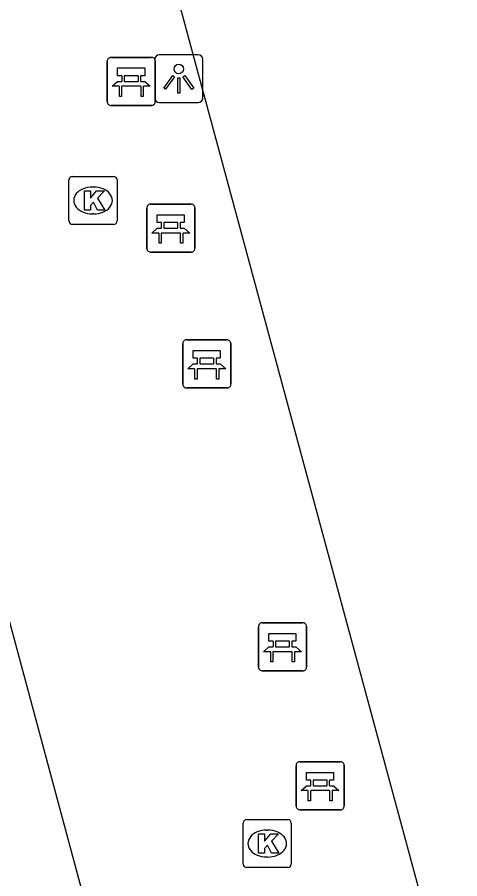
# Model space of a CAD drawing. Extents: x 159053 to 160041, y 380450 to 381422.
# Drawn here: x 159375.93 to 159385.13, y 380582.3 to 380600.23 of the extents above; entities that cross this region are included whole.
import ezdxf

# ---------------------------------------------------------------- set-up
doc = ezdxf.new("R2010")
doc.units = 0
for name, color, linetype in [('IMGEO_Bank', 7, 'Continuous'), ('IMGEO_Hek', 7, 'Continuous'), ('IMGEO_Kolk', 7, 'Continuous'), ('IMGEO_Lichtpunt', 7, 'Continuous'), ('IMGEO_Voetpad_open', 7, 'Continuous')]:
    doc.layers.add(name, color=color, linetype=linetype)

msp = doc.modelspace()

# ---------------------------------------------------------------- linework, layer by layer
at = {"layer": 'IMGEO_Bank'}
for p, q in [((159377.799, 380598.471), (159377.799, 380599.312)), ((159377.799, 380599.312), (159377.799, 380598.471)), ((159377.874, 380599.396), (159378.715, 380599.396)), ((159378.715, 380599.396), (159377.874, 380599.396)), ((159378.799, 380599.321), (159378.799, 380598.48)), ((159378.799, 380598.48), (159378.799, 380599.321)), ((159378.108, 380598.902), (159378.108, 380599.008)), ((159378.152, 380599.008), (159378.152, 380598.902)), ((159378.44, 380599.014), (159378.158, 380599.014)), ((159378.446, 380598.902), (159378.446, 380599.008)), ((159378.49, 380599.008), (159378.49, 380598.902)), ((159378.496, 380598.794), (159378.103, 380598.794)), ((159378.158, 380598.896), (159378.44, 380598.896)), ((159378.724, 380598.396), (159377.883, 380598.396)), ((159377.883, 380598.396), (159378.724, 380598.396)), ((159378.622, 380595.417), (159378.622, 380596.258)), ((159378.622, 380596.258), (159378.622, 380595.417)), ((159378.697, 380596.342), (159379.538, 380596.342)), ((159379.538, 380596.342), (159378.697, 380596.342)), ((159379.622, 380596.267), (159379.622, 380595.426)), ((159379.622, 380595.426), (159379.622, 380596.267)), ((159378.931, 380595.848), (159378.931, 380595.954)), ((159378.975, 380595.954), (159378.975, 380595.848)), ((159379.263, 380595.96), (159378.981, 380595.96)), ((159379.269, 380595.848), (159379.269, 380595.954)), ((159379.313, 380595.954), (159379.313, 380595.848)), ((159379.319, 380595.74), (159378.926, 380595.74)), ((159378.981, 380595.842), (159379.263, 380595.842)), ((159379.547, 380595.342), (159378.706, 380595.342)), ((159378.706, 380595.342), (159379.547, 380595.342)), ((159379.37, 380592.591), (159379.37, 380593.432)), ((159379.37, 380593.432), (159379.37, 380592.591)), ((159379.445, 380593.516), (159380.286, 380593.516)), ((159380.286, 380593.516), (159379.445, 380593.516)), ((159380.37, 380593.441), (159380.37, 380592.6)), ((159380.37, 380592.6), (159380.37, 380593.441)), ((159379.679, 380593.022), (159379.679, 380593.128)), ((159379.723, 380593.128), (159379.723, 380593.022)), ((159380.011, 380593.134), (159379.729, 380593.134)), ((159380.017, 380593.022), (159380.017, 380593.128)), ((159380.061, 380593.128), (159380.061, 380593.022)), ((159380.067, 380592.914), (159379.674, 380592.914)), ((159379.729, 380593.016), (159380.011, 380593.016)), ((159380.295, 380592.516), (159379.454, 380592.516)), ((159379.454, 380592.516), (159380.295, 380592.516)), ((159380.944, 380586.703), (159380.944, 380587.544)), ((159380.944, 380587.544), (159380.944, 380586.703)), ((159381.019, 380587.628), (159381.86, 380587.628)), ((159381.86, 380587.628), (159381.019, 380587.628)), ((159381.944, 380587.553), (159381.944, 380586.712)), ((159381.944, 380586.712), (159381.944, 380587.553)), ((159381.253, 380587.134), (159381.253, 380587.24)), ((159381.297, 380587.24), (159381.297, 380587.134)), ((159381.585, 380587.246), (159381.303, 380587.246)), ((159381.303, 380587.128), (159381.585, 380587.128)), ((159381.591, 380587.134), (159381.591, 380587.24)), ((159381.635, 380587.24), (159381.635, 380587.134)), ((159381.641, 380587.026), (159381.248, 380587.026)), ((159381.869, 380586.628), (159381.028, 380586.628)), ((159381.028, 380586.628), (159381.869, 380586.628)), ((159381.726, 380583.811), (159381.726, 380584.652)), ((159381.726, 380584.652), (159381.726, 380583.811)), ((159381.801, 380584.736), (159382.642, 380584.736)), ((159382.642, 380584.736), (159381.801, 380584.736)), ((159382.726, 380584.661), (159382.726, 380583.82)), ((159382.726, 380583.82), (159382.726, 380584.661)), ((159382.035, 380584.242), (159382.035, 380584.348)), ((159382.079, 380584.348), (159382.079, 380584.242)), ((159382.367, 380584.354), (159382.085, 380584.354)), ((159382.085, 380584.236), (159382.367, 380584.236)), ((159382.373, 380584.242), (159382.373, 380584.348)), ((159382.417, 380584.348), (159382.417, 380584.242)), ((159382.423, 380584.134), (159382.03, 380584.134)), ((159382.651, 380583.736), (159381.81, 380583.736)), ((159381.81, 380583.736), (159382.651, 380583.736))]:
    msp.add_line(p, q, dxfattribs=at)
for points in [[(159378.102, 380599.014), (159378.016, 380599.014), (159378.016, 380599.175), (159378.579, 380599.175), (159378.579, 380599.014), (159378.496, 380599.014)], [(159378.046, 380598.794), (159377.904, 380598.794), (159378.016, 380598.896), (159378.102, 380598.896)], [(159378.096, 380598.787), (159378.096, 380598.58), (159378.053, 380598.58), (159378.053, 380598.787)], [(159378.496, 380598.896), (159378.579, 380598.896), (159378.691, 380598.794), (159378.552, 380598.794)], [(159378.546, 380598.787), (159378.546, 380598.58), (159378.502, 380598.58), (159378.502, 380598.787)], [(159378.925, 380595.96), (159378.839, 380595.96), (159378.839, 380596.121), (159379.402, 380596.121), (159379.402, 380595.96), (159379.319, 380595.96)], [(159378.869, 380595.74), (159378.727, 380595.74), (159378.839, 380595.842), (159378.925, 380595.842)], [(159378.919, 380595.733), (159378.919, 380595.526), (159378.876, 380595.526), (159378.876, 380595.733)], [(159379.319, 380595.842), (159379.402, 380595.842), (159379.514, 380595.74), (159379.375, 380595.74)], [(159379.369, 380595.733), (159379.369, 380595.526), (159379.325, 380595.526), (159379.325, 380595.733)], [(159379.673, 380593.134), (159379.587, 380593.134), (159379.587, 380593.295), (159380.15, 380593.295), (159380.15, 380593.134), (159380.067, 380593.134)], [(159379.617, 380592.914), (159379.475, 380592.914), (159379.587, 380593.016), (159379.673, 380593.016)], [(159379.667, 380592.907), (159379.667, 380592.7), (159379.624, 380592.7), (159379.624, 380592.907)], [(159380.067, 380593.016), (159380.15, 380593.016), (159380.262, 380592.914), (159380.123, 380592.914)], [(159380.117, 380592.907), (159380.117, 380592.7), (159380.073, 380592.7), (159380.073, 380592.907)], [(159381.247, 380587.246), (159381.161, 380587.246), (159381.161, 380587.407), (159381.724, 380587.407), (159381.724, 380587.246), (159381.641, 380587.246)], [(159381.191, 380587.026), (159381.049, 380587.026), (159381.161, 380587.128), (159381.247, 380587.128)], [(159381.641, 380587.128), (159381.724, 380587.128), (159381.836, 380587.026), (159381.697, 380587.026)], [(159381.241, 380587.019), (159381.241, 380586.812), (159381.198, 380586.812), (159381.198, 380587.019)], [(159381.691, 380587.019), (159381.691, 380586.812), (159381.647, 380586.812), (159381.647, 380587.019)], [(159382.029, 380584.354), (159381.943, 380584.354), (159381.943, 380584.515), (159382.506, 380584.515), (159382.506, 380584.354), (159382.423, 380584.354)], [(159381.973, 380584.134), (159381.831, 380584.134), (159381.943, 380584.236), (159382.029, 380584.236)], [(159382.423, 380584.236), (159382.506, 380584.236), (159382.618, 380584.134), (159382.479, 380584.134)], [(159382.023, 380584.127), (159382.023, 380583.92), (159381.98, 380583.92), (159381.98, 380584.127)], [(159382.473, 380584.127), (159382.473, 380583.92), (159382.429, 380583.92), (159382.429, 380584.127)]]:
    msp.add_lwpolyline(points, dxfattribs=at)
for centre, radius, start, end in [((159377.877, 380599.318), 0.0779, 92.4484, 184.2845), ((159377.877, 380599.318), 0.0779, 92.4484, 184.2845), ((159378.721, 380599.318), 0.0779, 2.4484, 94.2845), ((159378.721, 380599.318), 0.0779, 2.4484, 94.2845), ((159378.101, 380599.007), 0.00671, 2.8957, 87.1043), ((159378.158, 380599.007), 0.00671, 92.8957, 177.1043), ((159378.44, 380599.007), 0.00671, 2.8957, 87.1043), ((159378.497, 380599.007), 0.00671, 92.8957, 177.1043), ((159378.046, 380598.787), 0.00671, 2.8957, 87.1043), ((159378.103, 380598.787), 0.00671, 92.8957, 177.1043), ((159378.101, 380598.903), 0.00671, 272.8957, 357.1043), ((159378.158, 380598.903), 0.00671, 182.8957, 267.1043), ((159378.44, 380598.903), 0.00671, 272.8957, 357.1043), ((159378.497, 380598.903), 0.00671, 182.8957, 267.1043), ((159378.495, 380598.787), 0.00671, 2.8957, 87.1043), ((159378.552, 380598.787), 0.00671, 92.8957, 177.1043), ((159377.877, 380598.474), 0.0779, 182.4484, 274.2845), ((159377.877, 380598.474), 0.0779, 182.4484, 274.2845), ((159378.721, 380598.474), 0.0779, 272.4484, 4.2845), ((159378.721, 380598.474), 0.0779, 272.4484, 4.2845), ((159378.7, 380596.264), 0.0779, 92.4484, 184.2845), ((159378.7, 380596.264), 0.0779, 92.4484, 184.2845), ((159379.544, 380596.264), 0.0779, 2.4484, 94.2845), ((159379.544, 380596.264), 0.0779, 2.4484, 94.2845), ((159378.924, 380595.953), 0.00671, 2.8957, 87.1043), ((159378.981, 380595.953), 0.00671, 92.8957, 177.1043), ((159379.263, 380595.953), 0.00671, 2.8957, 87.1043), ((159379.32, 380595.953), 0.00671, 92.8957, 177.1043), ((159378.869, 380595.733), 0.00671, 2.8957, 87.1043), ((159378.926, 380595.733), 0.00671, 92.8957, 177.1043), ((159378.924, 380595.849), 0.00671, 272.8957, 357.1043), ((159378.981, 380595.849), 0.00671, 182.8957, 267.1043), ((159379.263, 380595.849), 0.00671, 272.8957, 357.1043), ((159379.32, 380595.849), 0.00671, 182.8957, 267.1043), ((159379.318, 380595.733), 0.00671, 2.8957, 87.1043), ((159379.375, 380595.733), 0.00671, 92.8957, 177.1043), ((159378.7, 380595.42), 0.0779, 182.4484, 274.2845), ((159378.7, 380595.42), 0.0779, 182.4484, 274.2845), ((159379.544, 380595.42), 0.0779, 272.4484, 4.2845), ((159379.544, 380595.42), 0.0779, 272.4484, 4.2845), ((159379.448, 380593.438), 0.0779, 92.4484, 184.2845), ((159379.448, 380593.438), 0.0779, 92.4484, 184.2845), ((159380.292, 380593.438), 0.0779, 2.4484, 94.2845), ((159380.292, 380593.438), 0.0779, 2.4484, 94.2845), ((159379.672, 380593.127), 0.00671, 2.8957, 87.1043), ((159379.672, 380593.023), 0.00671, 272.8957, 357.1043), ((159379.729, 380593.127), 0.00671, 92.8957, 177.1043), ((159379.729, 380593.023), 0.00671, 182.8957, 267.1043), ((159380.011, 380593.127), 0.00671, 2.8957, 87.1043), ((159380.011, 380593.023), 0.00671, 272.8957, 357.1043), ((159380.068, 380593.127), 0.00671, 92.8957, 177.1043), ((159380.068, 380593.023), 0.00671, 182.8957, 267.1043), ((159379.617, 380592.907), 0.00671, 2.8957, 87.1043), ((159379.674, 380592.907), 0.00671, 92.8957, 177.1043), ((159380.066, 380592.907), 0.00671, 2.8957, 87.1043), ((159380.123, 380592.907), 0.00671, 92.8957, 177.1043), ((159379.448, 380592.594), 0.0779, 182.4484, 274.2845), ((159379.448, 380592.594), 0.0779, 182.4484, 274.2845), ((159380.292, 380592.594), 0.0779, 272.4484, 4.2845), ((159380.292, 380592.594), 0.0779, 272.4484, 4.2845), ((159381.022, 380587.55), 0.0779, 92.4484, 184.2845), ((159381.022, 380587.55), 0.0779, 92.4484, 184.2845), ((159381.866, 380587.55), 0.0779, 2.4484, 94.2845), ((159381.866, 380587.55), 0.0779, 2.4484, 94.2845), ((159381.246, 380587.239), 0.00671, 2.8957, 87.1043), ((159381.246, 380587.135), 0.00671, 272.8957, 357.1043), ((159381.303, 380587.239), 0.00671, 92.8957, 177.1043), ((159381.303, 380587.135), 0.00671, 182.8957, 267.1043), ((159381.585, 380587.239), 0.00671, 2.8957, 87.1043), ((159381.585, 380587.135), 0.00671, 272.8957, 357.1043), ((159381.642, 380587.239), 0.00671, 92.8957, 177.1043), ((159381.642, 380587.135), 0.00671, 182.8957, 267.1043), ((159381.191, 380587.019), 0.00671, 2.8957, 87.1043), ((159381.248, 380587.019), 0.00671, 92.8957, 177.1043), ((159381.64, 380587.019), 0.00671, 2.8957, 87.1043), ((159381.697, 380587.019), 0.00671, 92.8957, 177.1043), ((159381.022, 380586.706), 0.0779, 182.4484, 274.2845), ((159381.022, 380586.706), 0.0779, 182.4484, 274.2845), ((159381.866, 380586.706), 0.0779, 272.4484, 4.2845), ((159381.866, 380586.706), 0.0779, 272.4484, 4.2845), ((159381.804, 380584.658), 0.0779, 92.4484, 184.2845), ((159381.804, 380584.658), 0.0779, 92.4484, 184.2845), ((159382.648, 380584.658), 0.0779, 2.4484, 94.2845), ((159382.648, 380584.658), 0.0779, 2.4484, 94.2845), ((159382.028, 380584.347), 0.00671, 2.8957, 87.1043), ((159382.028, 380584.243), 0.00671, 272.8957, 357.1043), ((159382.085, 380584.347), 0.00671, 92.8957, 177.1043), ((159382.085, 380584.243), 0.00671, 182.8957, 267.1043), ((159382.367, 380584.347), 0.00671, 2.8957, 87.1043), ((159382.367, 380584.243), 0.00671, 272.8957, 357.1043), ((159382.424, 380584.347), 0.00671, 92.8957, 177.1043), ((159382.424, 380584.243), 0.00671, 182.8957, 267.1043), ((159381.973, 380584.127), 0.00671, 2.8957, 87.1043), ((159382.03, 380584.127), 0.00671, 92.8957, 177.1043), ((159382.422, 380584.127), 0.00671, 2.8957, 87.1043), ((159382.479, 380584.127), 0.00671, 92.8957, 177.1043), ((159381.804, 380583.814), 0.0779, 182.4484, 274.2845), ((159381.804, 380583.814), 0.0779, 182.4484, 274.2845), ((159382.648, 380583.814), 0.0779, 272.4484, 4.2845), ((159382.648, 380583.814), 0.0779, 272.4484, 4.2845)]:
    msp.add_arc(centre, radius, start, end, dxfattribs=at)
at = {"layer": 'IMGEO_Hek'}
msp.add_lwpolyline([(159378.936, 380601.858), (159385.129, 380578.922)], dxfattribs=at)
at = {"layer": 'IMGEO_Kolk'}
for p, q in [((159377.004, 380595.992), (159377.004, 380596.844)), ((159377.079, 380596.918), (159377.931, 380596.918)), ((159378.005, 380596.844), (159378.005, 380595.992)), ((159377.492, 380596.698), (159377.517, 380596.698)), ((159377.515, 380596.138), (159377.49, 380596.138)), ((159377.931, 380595.918), (159377.079, 380595.918)), ((159380.7, 380583.533), (159381.552, 380583.533)), ((159380.625, 380582.607), (159380.625, 380583.459)), ((159381.626, 380583.459), (159381.626, 380582.607)), ((159381.113, 380583.313), (159381.138, 380583.313)), ((159381.136, 380582.753), (159381.111, 380582.753)), ((159381.552, 380582.533), (159380.7, 380582.533))]:
    msp.add_line(p, q, dxfattribs=at)
for points in [[(159377.004, 380595.992), (159377.004, 380596.844)], [(159377.079, 380596.918), (159377.931, 380596.918)], [(159378.005, 380596.844), (159378.005, 380595.992)], [(159377.325, 380596.618), (159377.448, 380596.618), (159377.448, 380596.467), (159377.578, 380596.618), (159377.742, 380596.618), (159377.596, 380596.467), (159377.749, 380596.218), (159377.597, 380596.218), (159377.512, 380596.382), (159377.448, 380596.315), (159377.448, 380596.218), (159377.325, 380596.218), (159377.325, 380596.618)], [(159377.931, 380595.918), (159377.079, 380595.918)], [(159380.7, 380583.533), (159381.552, 380583.533)], [(159380.625, 380582.607), (159380.625, 380583.459)], [(159381.626, 380583.459), (159381.626, 380582.607)], [(159380.946, 380583.233), (159381.069, 380583.233), (159381.069, 380583.082), (159381.199, 380583.233), (159381.363, 380583.233), (159381.217, 380583.082), (159381.37, 380582.833), (159381.218, 380582.833), (159381.133, 380582.997), (159381.069, 380582.93), (159381.069, 380582.833), (159380.946, 380582.833), (159380.946, 380583.233)], [(159381.552, 380582.533), (159380.7, 380582.533)]]:
    msp.add_lwpolyline(points, dxfattribs=at)
for centre, start, end in [((159377.081, 380596.842), 91.552, 178.448), ((159377.081, 380596.842), 91.552, 178.448), ((159377.929, 380596.842), 1.552, 88.448), ((159377.929, 380596.842), 1.552, 88.448), ((159377.081, 380595.994), 181.552, 268.448), ((159377.081, 380595.994), 181.552, 268.448), ((159377.929, 380595.994), 271.552, 358.448), ((159377.929, 380595.994), 271.552, 358.448), ((159380.702, 380583.457), 91.552, 178.448), ((159380.702, 380583.457), 91.552, 178.448), ((159381.55, 380583.457), 1.552, 88.448), ((159381.55, 380583.457), 1.552, 88.448), ((159380.702, 380582.609), 181.552, 268.448), ((159380.702, 380582.609), 181.552, 268.448), ((159381.55, 380582.609), 271.552, 358.448), ((159381.55, 380582.609), 271.552, 358.448)]:
    msp.add_arc(centre, 0.0765, start, end, dxfattribs=at)
for centre, major_axis, ratio, start_param, end_param in [((159377.491, 380596.418), (-0.387, 0.002), 0.722429, 4.712389, 7.853982), ((159377.516, 380596.418), (-0.39, 0.002), 0.717154, 1.570796, 4.712389), ((159381.112, 380583.033), (-0.387, 0.002), 0.722429, 4.712389, 7.853982), ((159381.137, 380583.033), (-0.39, 0.002), 0.717154, 1.570796, 4.712389)]:
    msp.add_ellipse(centre, major_axis=major_axis, ratio=ratio, start_param=start_param, end_param=end_param, dxfattribs=at)
at = {"layer": 'IMGEO_Lichtpunt'}
for p, q in [((159378.788, 380599.357), (159378.788, 380598.55)), ((159378.788, 380599.357), (159378.788, 380598.55)), ((159379.69, 380599.452), (159378.882, 380599.452)), ((159379.69, 380599.452), (159378.882, 380599.452)), ((159379.784, 380598.55), (159379.784, 380599.357)), ((159379.784, 380598.55), (159379.784, 380599.357)), ((159378.882, 380598.456), (159379.69, 380598.456)), ((159378.882, 380598.456), (159379.69, 380598.456))]:
    msp.add_line(p, q, dxfattribs=at)
for points in [[(159379.162, 380599.021), (159379.201, 380598.993), (159379.013, 380598.731), (159378.975, 380598.758), (159379.162, 380599.021)], [(159379.264, 380598.973), (159379.311, 380598.973), (159379.311, 380598.651), (159379.264, 380598.651), (159379.264, 380598.973)], [(159379.374, 380598.993), (159379.412, 380599.02), (159379.599, 380598.758), (159379.56, 380598.73), (159379.374, 380598.993)]]:
    msp.add_lwpolyline(points, dxfattribs=at)
msp.add_circle((159379.287, 380599.155), 0.0994, dxfattribs=at)
for centre, start, end in [((159378.882, 380599.357), 90, 180), ((159378.882, 380599.357), 90, 180), ((159379.69, 380599.357), 0, 90), ((159379.69, 380599.357), 0, 90), ((159378.882, 380598.55), 180, 270), ((159378.882, 380598.55), 180, 270), ((159379.69, 380598.55), 270, 0), ((159379.69, 380598.55), 270, 360)]:
    msp.add_arc(centre, 0.0946, start, end, dxfattribs=at)
at = {"layer": 'IMGEO_Voetpad_open'}
for points in [[(159378.936, 380601.858), (159385.129, 380578.922)], [(159378.59, 380577.165), (159372.458, 380599.947)]]:
    msp.add_lwpolyline(points, dxfattribs=at)

doc.saveas('drawing.dxf')
